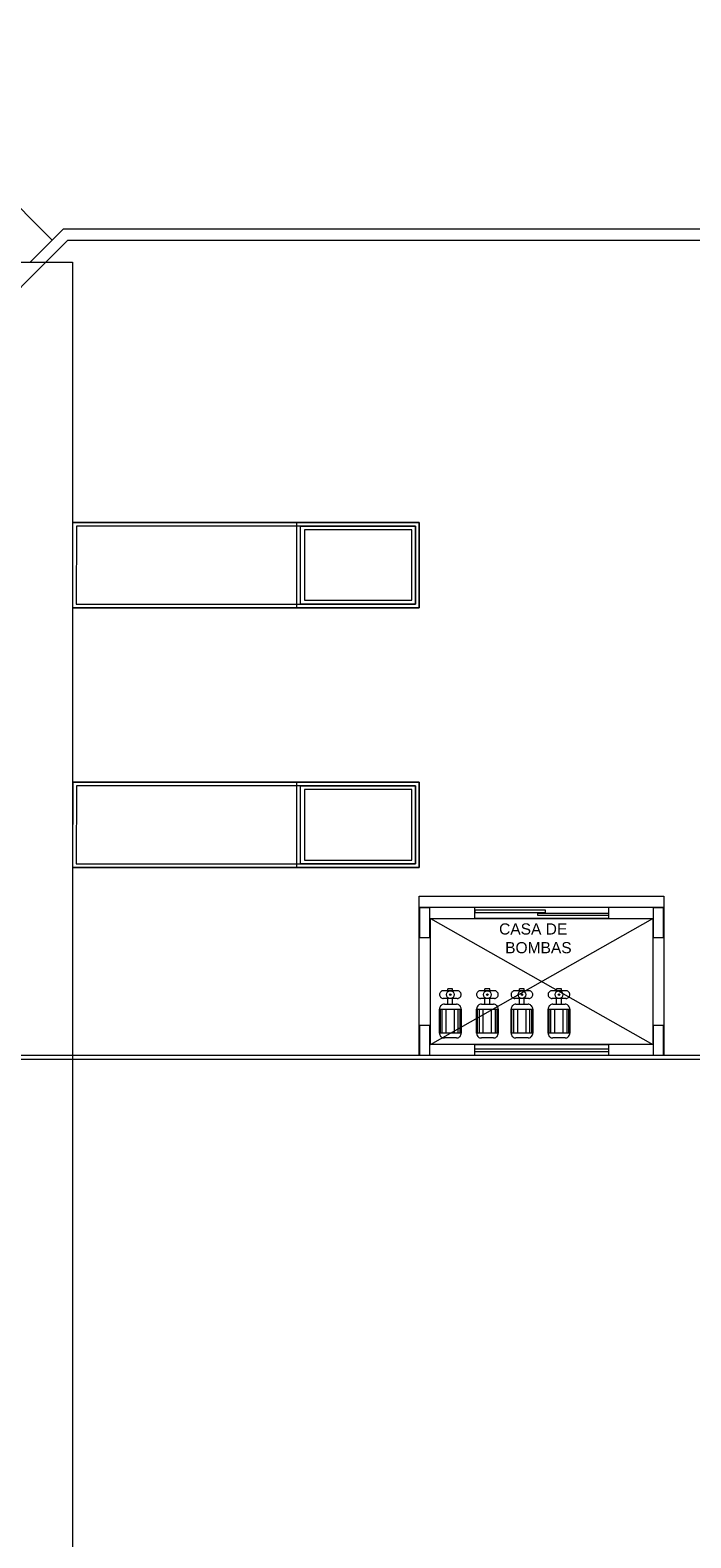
# Model space of a CAD drawing. Header units: feet. Extents: x 8 to 127, y 6 to 90.
# Tile 519 of 538: x 62.13 to 66.58, y 60.88 to 71.04. Entities that reach past the tile are written whole.
import ezdxf

# ---------------------------------------------------------------- set-up
doc = ezdxf.new("R2010")
doc.units = ezdxf.units.FT
doc.header["$MEASUREMENT"] = 0
doc.linetypes.add('HIDDENX2', pattern=[1.905, 1.27, -0.635])
for name, color, linetype in [('20', 252, 'Continuous'), ('ALV Baixa', 252, 'Continuous'), ('Alvenaria', 7, 'Continuous'), ('FINA', 7, 'Continuous'), ('Projeção', 252, 'HIDDENX2'), ('texto', 7, 'Continuous'), ('VIDRO', 252, 'Continuous')]:
    doc.layers.add(name, color=color, linetype=linetype)
for name, color, linetype, lineweight in [('4 acm cobertura preto', 46, 'Continuous', 25), ('4 Telha lateral', 7, 'Continuous', 25), ('DI-Destaque', 1, 'Continuous', 35), ('DI-Detalhes - Hachuras', 8, 'Continuous', 5), ('PROJEÇÃO PORTAS', 9, 'Continuous', 5), ('Simbolos', 5, 'Continuous', 20)]:
    doc.layers.add(name, color=color, linetype=linetype, lineweight=lineweight)
doc.styles.add('Arial', font='arial.ttf')

msp = doc.modelspace()

# ---------------------------------------------------------------- linework, layer by layer
at = {"layer": '20', "lineweight": 5}
for p, q in [((60.864, 71.036), (62.278, 69.622)), ((62.129, 69.473), (62.353, 69.697)), ((62.353, 69.697), (70.94, 69.697)), ((62.235, 69.473), (62.384, 69.622)), ((62.384, 69.622), (70.94, 69.622)), ((58.389, 65.627), (62.235, 69.473))]:
    msp.add_line(p, q, dxfattribs=at)
at = {"layer": '4 acm cobertura preto', "lineweight": 5}
for p, q in [((64.753, 67.72), (62.415, 67.72)), ((62.415, 67.72), (62.415, 67.145)), ((62.441, 67.695), (62.44, 67.17)), ((64.728, 67.695), (62.441, 67.695)), ((63.928, 67.72), (64.753, 67.72)), ((63.928, 67.145), (63.928, 67.72)), ((63.953, 67.695), (64.728, 67.695)), ((63.953, 67.17), (63.953, 67.695)), ((64.728, 67.17), (64.728, 67.695)), ((64.728, 67.695), (64.728, 67.17)), ((64.753, 67.145), (64.753, 67.72)), ((64.753, 67.72), (64.753, 67.145)), ((62.415, 67.145), (64.753, 67.145)), ((62.44, 67.17), (64.728, 67.17)), ((64.728, 67.17), (63.953, 67.17)), ((64.753, 67.145), (63.928, 67.145)), ((62.416, 65.97), (62.415, 65.395)), ((64.753, 65.97), (62.416, 65.97)), ((62.441, 65.945), (62.44, 65.42)), ((64.728, 65.945), (62.441, 65.945)), ((63.928, 65.97), (64.753, 65.97)), ((63.928, 65.395), (63.928, 65.97)), ((63.953, 65.945), (64.728, 65.945)), ((63.953, 65.42), (63.953, 65.945)), ((64.728, 65.42), (64.728, 65.945)), ((64.728, 65.945), (64.728, 65.42)), ((64.753, 65.395), (64.753, 65.97)), ((64.753, 65.97), (64.753, 65.395)), ((62.44, 65.42), (64.728, 65.42)), ((64.728, 65.42), (63.953, 65.42)), ((62.415, 65.395), (64.753, 65.395)), ((64.753, 65.395), (63.928, 65.395))]:
    msp.add_line(p, q, dxfattribs=at)
at = {"layer": '4 Telha lateral', "lineweight": 5}
for p, q in [((23.315, 69.473), (62.415, 69.473)), ((62.415, 69.473), (62.415, 45.373))]:
    msp.add_line(p, q, dxfattribs=at)
at = {"layer": 'ALV Baixa', "lineweight": 5}
for p, q in [((77.274, 64.102), (48.465, 64.102)), ((77.274, 64.127), (48.715, 64.127))]:
    msp.add_line(p, q, dxfattribs=at)
at = {"layer": 'Alvenaria', "lineweight": 5}
for p, q in [((64.753, 65.127), (66.403, 65.127)), ((64.753, 64.127), (64.753, 65.127)), ((66.403, 65.127), (66.403, 64.127)), ((64.828, 65.052), (66.328, 65.052)), ((64.828, 64.202), (64.828, 65.052)), ((66.328, 65.052), (66.328, 64.202)), ((66.328, 64.202), (64.828, 64.202)), ((66.403, 64.127), (64.753, 64.127))]:
    msp.add_line(p, q, dxfattribs=at)
at = {"layer": 'Alvenaria', "linetype": 'Continuous', "lineweight": 5}
for p, q in [((64.825, 65.124), (64.755, 65.124)), ((64.755, 65.124), (64.755, 64.924)), ((64.825, 65.124), (64.755, 65.124)), ((64.755, 65.124), (64.755, 64.924)), ((64.825, 64.924), (64.825, 65.124)), ((64.825, 64.924), (64.825, 65.124)), ((66.4, 65.124), (66.33, 65.124)), ((66.33, 65.124), (66.33, 64.924)), ((66.4, 65.124), (66.33, 65.124)), ((66.33, 65.124), (66.33, 64.924)), ((66.4, 64.924), (66.4, 65.124)), ((66.4, 64.924), (66.4, 65.124)), ((64.755, 64.924), (64.825, 64.924)), ((64.755, 64.924), (64.825, 64.924)), ((66.33, 64.924), (66.4, 64.924)), ((66.33, 64.924), (66.4, 64.924)), ((64.825, 64.33), (64.755, 64.33)), ((64.755, 64.33), (64.755, 64.13)), ((64.825, 64.33), (64.755, 64.33)), ((64.755, 64.33), (64.755, 64.13)), ((64.825, 64.13), (64.825, 64.33)), ((64.825, 64.13), (64.825, 64.33)), ((66.4, 64.33), (66.33, 64.33)), ((66.33, 64.33), (66.33, 64.13)), ((66.4, 64.33), (66.33, 64.33)), ((66.33, 64.33), (66.33, 64.13)), ((66.4, 64.13), (66.4, 64.33)), ((66.4, 64.13), (66.4, 64.33)), ((64.755, 64.13), (64.825, 64.13)), ((64.755, 64.13), (64.825, 64.13)), ((66.33, 64.13), (66.4, 64.13)), ((66.33, 64.13), (66.4, 64.13))]:
    msp.add_line(p, q, dxfattribs=at)
at = {"layer": 'DI-Destaque', "lineweight": 5}
for p, q in [((64.828, 65.052), (66.328, 64.202)), ((64.828, 64.202), (66.328, 65.052))]:
    msp.add_line(p, q, dxfattribs=at)
at = {"layer": 'DI-Detalhes - Hachuras', "lineweight": 5}
for p, q in [((64.753, 65.127), (64.753, 65.202)), ((64.753, 65.202), (66.403, 65.202)), ((66.403, 65.202), (66.403, 65.127)), ((65.128, 64.202), (66.028, 64.202)), ((65.128, 64.127), (65.128, 64.202)), ((66.028, 64.202), (66.028, 64.127)), ((65.128, 64.174), (66.028, 64.174)), ((65.128, 64.154), (66.028, 64.154)), ((66.028, 64.127), (65.128, 64.127))]:
    msp.add_line(p, q, dxfattribs=at)
at = {"layer": 'FINA', "linetype": 'Continuous', "lineweight": 5}
for p, q in [((64.703, 67.67), (63.978, 67.67)), ((63.978, 67.67), (63.978, 67.195)), ((64.703, 67.195), (64.703, 67.67)), ((63.978, 67.195), (64.703, 67.195)), ((64.703, 65.92), (63.978, 65.92)), ((63.978, 65.92), (63.978, 65.445)), ((64.703, 65.445), (64.703, 65.92)), ((63.978, 65.445), (64.703, 65.445))]:
    msp.add_line(p, q, dxfattribs=at)
at = {"layer": 'Projeção', "lineweight": 5}
for p, q in [((23.315, 69.473), (62.415, 69.473)), ((62.415, 69.473), (62.415, 45.373))]:
    msp.add_line(p, q, dxfattribs=at)
at = {"layer": 'Projeção', "lineweight": 5, "ltscale": 5}
for p, q in [((62.415, 67.72), (63.928, 67.72)), ((63.928, 67.145), (62.415, 67.145)), ((62.416, 65.97), (63.928, 65.97)), ((63.928, 65.395), (62.416, 65.395))]:
    msp.add_line(p, q, dxfattribs=at)
at = {"layer": 'PROJEÇÃO PORTAS', "lineweight": 5}
for p, q in [((65.128, 65.127), (66.028, 65.127)), ((65.128, 65.052), (65.128, 65.127)), ((66.028, 65.127), (66.028, 65.052)), ((66.028, 65.052), (65.128, 65.052))]:
    msp.add_line(p, q, dxfattribs=at)
at = {"layer": 'Simbolos', "lineweight": 5}
for p, q in [((64.891, 64.547), (64.889, 64.543)), ((64.889, 64.543), (64.889, 64.538)), ((64.889, 64.538), (64.889, 64.534)), ((64.889, 64.534), (64.891, 64.529)), ((64.893, 64.551), (64.891, 64.547)), ((64.891, 64.529), (64.893, 64.525)), ((64.895, 64.555), (64.893, 64.551)), ((64.893, 64.525), (64.895, 64.522)), ((64.898, 64.558), (64.895, 64.555)), ((64.895, 64.522), (64.898, 64.518)), ((64.902, 64.561), (64.898, 64.558)), ((64.898, 64.518), (64.902, 64.516)), ((64.906, 64.563), (64.902, 64.561)), ((64.902, 64.516), (64.906, 64.514)), ((64.911, 64.564), (64.906, 64.563)), ((64.906, 64.514), (64.911, 64.513)), ((64.915, 64.564), (64.911, 64.564)), ((64.911, 64.513), (64.915, 64.512)), ((65.009, 64.564), (64.915, 64.564)), ((65.009, 64.512), (64.915, 64.512)), ((64.946, 64.564), (64.946, 64.577)), ((64.978, 64.577), (64.946, 64.577)), ((64.946, 64.473), (64.946, 64.512)), ((64.978, 64.564), (64.978, 64.577)), ((64.978, 64.473), (64.978, 64.512)), ((65.014, 64.564), (65.009, 64.564)), ((65.009, 64.512), (65.014, 64.513)), ((65.018, 64.563), (65.014, 64.564)), ((65.014, 64.513), (65.018, 64.514)), ((65.022, 64.561), (65.018, 64.563)), ((65.018, 64.514), (65.022, 64.516)), ((65.026, 64.558), (65.022, 64.561)), ((65.022, 64.516), (65.026, 64.518)), ((65.029, 64.555), (65.026, 64.558)), ((65.026, 64.518), (65.029, 64.522)), ((65.032, 64.551), (65.029, 64.555)), ((65.029, 64.522), (65.032, 64.525)), ((65.034, 64.547), (65.032, 64.551)), ((65.032, 64.525), (65.034, 64.529)), ((65.035, 64.543), (65.034, 64.547)), ((65.034, 64.529), (65.035, 64.534)), ((65.035, 64.538), (65.035, 64.543)), ((65.035, 64.534), (65.035, 64.538)), ((65.141, 64.547), (65.139, 64.543)), ((65.139, 64.543), (65.139, 64.538)), ((65.139, 64.538), (65.139, 64.534)), ((65.139, 64.534), (65.141, 64.529)), ((65.143, 64.551), (65.141, 64.547)), ((65.141, 64.529), (65.143, 64.525)), ((65.145, 64.555), (65.143, 64.551)), ((65.143, 64.525), (65.145, 64.522)), ((65.148, 64.558), (65.145, 64.555)), ((65.145, 64.522), (65.148, 64.518)), ((65.152, 64.561), (65.148, 64.558)), ((65.148, 64.518), (65.152, 64.516)), ((65.156, 64.563), (65.152, 64.561)), ((65.152, 64.516), (65.156, 64.514)), ((65.161, 64.564), (65.156, 64.563)), ((65.156, 64.514), (65.161, 64.513)), ((65.165, 64.564), (65.161, 64.564)), ((65.161, 64.513), (65.165, 64.512)), ((65.259, 64.564), (65.165, 64.564)), ((65.259, 64.512), (65.165, 64.512)), ((65.196, 64.564), (65.196, 64.577)), ((65.228, 64.577), (65.196, 64.577)), ((65.196, 64.473), (65.196, 64.512)), ((65.228, 64.564), (65.228, 64.577)), ((65.228, 64.473), (65.228, 64.512)), ((65.264, 64.564), (65.259, 64.564)), ((65.259, 64.512), (65.264, 64.513)), ((65.268, 64.563), (65.264, 64.564)), ((65.264, 64.513), (65.268, 64.514)), ((65.272, 64.561), (65.268, 64.563)), ((65.268, 64.514), (65.272, 64.516)), ((65.276, 64.558), (65.272, 64.561)), ((65.272, 64.516), (65.276, 64.518)), ((65.279, 64.555), (65.276, 64.558)), ((65.276, 64.518), (65.279, 64.522)), ((65.282, 64.551), (65.279, 64.555)), ((65.279, 64.522), (65.282, 64.525)), ((65.284, 64.547), (65.282, 64.551)), ((65.282, 64.525), (65.284, 64.529)), ((65.285, 64.543), (65.284, 64.547)), ((65.284, 64.529), (65.285, 64.534)), ((65.285, 64.538), (65.285, 64.543)), ((65.285, 64.534), (65.285, 64.538)), ((65.373, 64.547), (65.372, 64.543)), ((65.372, 64.543), (65.372, 64.538)), ((65.372, 64.538), (65.372, 64.534)), ((65.372, 64.534), (65.373, 64.529)), ((65.375, 64.551), (65.373, 64.547)), ((65.373, 64.529), (65.375, 64.525)), ((65.378, 64.555), (65.375, 64.551)), ((65.375, 64.525), (65.378, 64.522)), ((65.381, 64.558), (65.378, 64.555)), ((65.378, 64.522), (65.381, 64.518)), ((65.385, 64.561), (65.381, 64.558)), ((65.381, 64.518), (65.385, 64.516)), ((65.389, 64.563), (65.385, 64.561)), ((65.385, 64.516), (65.389, 64.514)), ((65.393, 64.564), (65.389, 64.563)), ((65.389, 64.514), (65.393, 64.513)), ((65.398, 64.564), (65.393, 64.564)), ((65.393, 64.513), (65.398, 64.512)), ((65.492, 64.564), (65.398, 64.564)), ((65.492, 64.512), (65.398, 64.512)), ((65.429, 64.564), (65.429, 64.577)), ((65.461, 64.577), (65.429, 64.577)), ((65.429, 64.473), (65.429, 64.512)), ((65.461, 64.564), (65.461, 64.577)), ((65.461, 64.473), (65.461, 64.512)), ((65.497, 64.564), (65.492, 64.564)), ((65.492, 64.512), (65.497, 64.513)), ((65.501, 64.563), (65.497, 64.564)), ((65.497, 64.513), (65.501, 64.514)), ((65.505, 64.561), (65.501, 64.563)), ((65.501, 64.514), (65.505, 64.516)), ((65.509, 64.558), (65.505, 64.561)), ((65.505, 64.516), (65.509, 64.518)), ((65.512, 64.555), (65.509, 64.558)), ((65.509, 64.518), (65.512, 64.522)), ((65.515, 64.551), (65.512, 64.555)), ((65.512, 64.522), (65.515, 64.525)), ((65.516, 64.547), (65.515, 64.551)), ((65.515, 64.525), (65.516, 64.529)), ((65.518, 64.543), (65.516, 64.547)), ((65.516, 64.529), (65.518, 64.534)), ((65.518, 64.538), (65.518, 64.543)), ((65.518, 64.534), (65.518, 64.538)), ((65.623, 64.547), (65.622, 64.543)), ((65.622, 64.543), (65.622, 64.538)), ((65.622, 64.538), (65.622, 64.534)), ((65.622, 64.534), (65.623, 64.529)), ((65.625, 64.551), (65.623, 64.547)), ((65.623, 64.529), (65.625, 64.525)), ((65.628, 64.555), (65.625, 64.551)), ((65.625, 64.525), (65.628, 64.522)), ((65.631, 64.558), (65.628, 64.555)), ((65.628, 64.522), (65.631, 64.518)), ((65.635, 64.561), (65.631, 64.558)), ((65.631, 64.518), (65.635, 64.516)), ((65.639, 64.563), (65.635, 64.561)), ((65.635, 64.516), (65.639, 64.514)), ((65.643, 64.564), (65.639, 64.563)), ((65.639, 64.514), (65.643, 64.513)), ((65.648, 64.564), (65.643, 64.564)), ((65.643, 64.513), (65.648, 64.512)), ((65.742, 64.564), (65.648, 64.564)), ((65.742, 64.512), (65.648, 64.512)), ((65.679, 64.564), (65.679, 64.577)), ((65.711, 64.577), (65.679, 64.577)), ((65.679, 64.473), (65.679, 64.512)), ((65.711, 64.564), (65.711, 64.577)), ((65.711, 64.473), (65.711, 64.512)), ((65.747, 64.564), (65.742, 64.564)), ((65.742, 64.512), (65.747, 64.513)), ((65.751, 64.563), (65.747, 64.564)), ((65.747, 64.513), (65.751, 64.514)), ((65.755, 64.561), (65.751, 64.563)), ((65.751, 64.514), (65.755, 64.516)), ((65.759, 64.558), (65.755, 64.561)), ((65.755, 64.516), (65.759, 64.518)), ((65.762, 64.555), (65.759, 64.558)), ((65.759, 64.518), (65.762, 64.522)), ((65.765, 64.551), (65.762, 64.555)), ((65.762, 64.522), (65.765, 64.525)), ((65.766, 64.547), (65.765, 64.551)), ((65.765, 64.525), (65.766, 64.529)), ((65.768, 64.543), (65.766, 64.547)), ((65.766, 64.529), (65.768, 64.534)), ((65.768, 64.538), (65.768, 64.543)), ((65.768, 64.534), (65.768, 64.538)), ((64.89, 64.446), (64.889, 64.441)), ((64.889, 64.278), (64.889, 64.441)), ((64.889, 64.441), (65.035, 64.441)), ((64.891, 64.452), (64.89, 64.446)), ((64.893, 64.457), (64.891, 64.452)), ((64.897, 64.462), (64.893, 64.457)), ((64.895, 64.278), (64.895, 64.441)), ((64.901, 64.466), (64.897, 64.462)), ((64.905, 64.469), (64.901, 64.466)), ((64.91, 64.471), (64.905, 64.469)), ((64.908, 64.278), (64.908, 64.441)), ((64.916, 64.473), (64.91, 64.471)), ((64.922, 64.473), (64.916, 64.473)), ((64.922, 64.473), (65.003, 64.473)), ((64.934, 64.278), (64.934, 64.441)), ((64.99, 64.278), (64.99, 64.441)), ((65.008, 64.473), (65.003, 64.473)), ((65.014, 64.471), (65.008, 64.473)), ((65.019, 64.469), (65.014, 64.471)), ((65.016, 64.278), (65.016, 64.441)), ((65.024, 64.466), (65.019, 64.469)), ((65.028, 64.462), (65.024, 64.466)), ((65.031, 64.457), (65.028, 64.462)), ((65.029, 64.278), (65.029, 64.441)), ((65.033, 64.452), (65.031, 64.457)), ((65.035, 64.446), (65.033, 64.452)), ((65.035, 64.441), (65.035, 64.446)), ((65.035, 64.441), (65.035, 64.278)), ((65.14, 64.446), (65.139, 64.441)), ((65.139, 64.278), (65.139, 64.441)), ((65.139, 64.441), (65.285, 64.441)), ((65.141, 64.452), (65.14, 64.446)), ((65.143, 64.457), (65.141, 64.452)), ((65.147, 64.462), (65.143, 64.457)), ((65.145, 64.278), (65.145, 64.441)), ((65.151, 64.466), (65.147, 64.462)), ((65.155, 64.469), (65.151, 64.466)), ((65.16, 64.471), (65.155, 64.469)), ((65.158, 64.278), (65.158, 64.441)), ((65.166, 64.473), (65.16, 64.471)), ((65.172, 64.473), (65.166, 64.473)), ((65.172, 64.473), (65.253, 64.473)), ((65.184, 64.278), (65.184, 64.441)), ((65.24, 64.278), (65.24, 64.441)), ((65.258, 64.473), (65.253, 64.473)), ((65.264, 64.471), (65.258, 64.473)), ((65.269, 64.469), (65.264, 64.471)), ((65.266, 64.278), (65.266, 64.441)), ((65.274, 64.466), (65.269, 64.469)), ((65.278, 64.462), (65.274, 64.466)), ((65.281, 64.457), (65.278, 64.462)), ((65.279, 64.278), (65.279, 64.441)), ((65.283, 64.452), (65.281, 64.457)), ((65.285, 64.446), (65.283, 64.452)), ((65.285, 64.441), (65.285, 64.446)), ((65.285, 64.441), (65.285, 64.278)), ((65.374, 64.452), (65.372, 64.446)), ((65.372, 64.446), (65.372, 64.441)), ((65.372, 64.278), (65.372, 64.441)), ((65.372, 64.441), (65.518, 64.441)), ((65.376, 64.457), (65.374, 64.452)), ((65.379, 64.462), (65.376, 64.457)), ((65.378, 64.278), (65.378, 64.441)), ((65.383, 64.466), (65.379, 64.462)), ((65.388, 64.469), (65.383, 64.466)), ((65.393, 64.471), (65.388, 64.469)), ((65.391, 64.278), (65.391, 64.441)), ((65.399, 64.473), (65.393, 64.471)), ((65.404, 64.473), (65.399, 64.473)), ((65.404, 64.473), (65.486, 64.473)), ((65.417, 64.278), (65.417, 64.441)), ((65.473, 64.278), (65.473, 64.441)), ((65.491, 64.473), (65.486, 64.473)), ((65.497, 64.471), (65.491, 64.473)), ((65.502, 64.469), (65.497, 64.471)), ((65.499, 64.278), (65.499, 64.441)), ((65.506, 64.466), (65.502, 64.469)), ((65.51, 64.462), (65.506, 64.466)), ((65.514, 64.457), (65.51, 64.462)), ((65.512, 64.278), (65.512, 64.441)), ((65.516, 64.452), (65.514, 64.457)), ((65.518, 64.446), (65.516, 64.452)), ((65.518, 64.441), (65.518, 64.446)), ((65.518, 64.441), (65.518, 64.278)), ((65.624, 64.452), (65.622, 64.446)), ((65.622, 64.446), (65.622, 64.441)), ((65.622, 64.278), (65.622, 64.441)), ((65.622, 64.441), (65.768, 64.441)), ((65.626, 64.457), (65.624, 64.452)), ((65.629, 64.462), (65.626, 64.457)), ((65.628, 64.278), (65.628, 64.441)), ((65.633, 64.466), (65.629, 64.462)), ((65.638, 64.469), (65.633, 64.466)), ((65.643, 64.471), (65.638, 64.469)), ((65.641, 64.278), (65.641, 64.441)), ((65.649, 64.473), (65.643, 64.471)), ((65.654, 64.473), (65.649, 64.473)), ((65.654, 64.473), (65.736, 64.473)), ((65.667, 64.278), (65.667, 64.441)), ((65.723, 64.278), (65.723, 64.441)), ((65.741, 64.473), (65.736, 64.473)), ((65.747, 64.471), (65.741, 64.473)), ((65.752, 64.469), (65.747, 64.471)), ((65.749, 64.278), (65.749, 64.441)), ((65.756, 64.466), (65.752, 64.469)), ((65.76, 64.462), (65.756, 64.466)), ((65.764, 64.457), (65.76, 64.462)), ((65.762, 64.278), (65.762, 64.441)), ((65.766, 64.452), (65.764, 64.457)), ((65.768, 64.446), (65.766, 64.452)), ((65.768, 64.441), (65.768, 64.446)), ((65.768, 64.441), (65.768, 64.278)), ((65.035, 64.278), (64.889, 64.278)), ((64.889, 64.278), (64.89, 64.273)), ((64.89, 64.273), (64.891, 64.267)), ((64.891, 64.267), (64.893, 64.262)), ((64.893, 64.262), (64.897, 64.257)), ((64.897, 64.257), (64.901, 64.253)), ((64.901, 64.253), (64.905, 64.25)), ((64.905, 64.25), (64.91, 64.248)), ((64.91, 64.248), (64.916, 64.246)), ((64.916, 64.246), (64.922, 64.246)), ((65.003, 64.246), (64.922, 64.246)), ((65.003, 64.246), (65.008, 64.246)), ((65.008, 64.246), (65.014, 64.248)), ((65.014, 64.248), (65.019, 64.25)), ((65.019, 64.25), (65.024, 64.253)), ((65.024, 64.253), (65.028, 64.257)), ((65.028, 64.257), (65.031, 64.262)), ((65.031, 64.262), (65.033, 64.267)), ((65.033, 64.267), (65.035, 64.273)), ((65.035, 64.273), (65.035, 64.278)), ((65.285, 64.278), (65.139, 64.278)), ((65.139, 64.278), (65.14, 64.273)), ((65.14, 64.273), (65.141, 64.267)), ((65.141, 64.267), (65.143, 64.262)), ((65.143, 64.262), (65.147, 64.257)), ((65.147, 64.257), (65.151, 64.253)), ((65.151, 64.253), (65.155, 64.25)), ((65.155, 64.25), (65.16, 64.248)), ((65.16, 64.248), (65.166, 64.246)), ((65.166, 64.246), (65.172, 64.246)), ((65.253, 64.246), (65.172, 64.246)), ((65.253, 64.246), (65.258, 64.246)), ((65.258, 64.246), (65.264, 64.248)), ((65.264, 64.248), (65.269, 64.25)), ((65.269, 64.25), (65.274, 64.253)), ((65.274, 64.253), (65.278, 64.257)), ((65.278, 64.257), (65.281, 64.262)), ((65.281, 64.262), (65.283, 64.267)), ((65.283, 64.267), (65.285, 64.273)), ((65.285, 64.273), (65.285, 64.278)), ((65.518, 64.278), (65.372, 64.278)), ((65.372, 64.278), (65.372, 64.273)), ((65.372, 64.273), (65.374, 64.267)), ((65.374, 64.267), (65.376, 64.262)), ((65.376, 64.262), (65.379, 64.257)), ((65.379, 64.257), (65.383, 64.253)), ((65.383, 64.253), (65.388, 64.25)), ((65.388, 64.25), (65.393, 64.248)), ((65.393, 64.248), (65.399, 64.246)), ((65.399, 64.246), (65.404, 64.246)), ((65.486, 64.246), (65.404, 64.246)), ((65.486, 64.246), (65.491, 64.246)), ((65.491, 64.246), (65.497, 64.248)), ((65.497, 64.248), (65.502, 64.25)), ((65.502, 64.25), (65.506, 64.253)), ((65.506, 64.253), (65.51, 64.257)), ((65.51, 64.257), (65.514, 64.262)), ((65.514, 64.262), (65.516, 64.267)), ((65.516, 64.267), (65.518, 64.273)), ((65.518, 64.273), (65.518, 64.278)), ((65.768, 64.278), (65.622, 64.278)), ((65.622, 64.278), (65.622, 64.273)), ((65.622, 64.273), (65.624, 64.267)), ((65.624, 64.267), (65.626, 64.262)), ((65.626, 64.262), (65.629, 64.257)), ((65.629, 64.257), (65.633, 64.253)), ((65.633, 64.253), (65.638, 64.25)), ((65.638, 64.25), (65.643, 64.248)), ((65.643, 64.248), (65.649, 64.246)), ((65.649, 64.246), (65.654, 64.246)), ((65.736, 64.246), (65.654, 64.246)), ((65.736, 64.246), (65.741, 64.246)), ((65.741, 64.246), (65.747, 64.248)), ((65.747, 64.248), (65.752, 64.25)), ((65.752, 64.25), (65.756, 64.253)), ((65.756, 64.253), (65.76, 64.257)), ((65.76, 64.257), (65.764, 64.262)), ((65.764, 64.262), (65.766, 64.267)), ((65.766, 64.267), (65.768, 64.273)), ((65.768, 64.273), (65.768, 64.278))]:
    msp.add_line(p, q, dxfattribs=at)
for centre, radius in [((64.962, 64.538), 0.026), ((64.962, 64.538), 0.00488), ((64.962, 64.538), 0.00488), ((65.212, 64.538), 0.026), ((65.212, 64.538), 0.00488), ((65.212, 64.538), 0.00488), ((65.445, 64.538), 0.026), ((65.445, 64.538), 0.00488), ((65.445, 64.538), 0.00488), ((65.695, 64.538), 0.026), ((65.695, 64.538), 0.00488), ((65.695, 64.538), 0.00488)]:
    msp.add_circle(centre, radius, dxfattribs=at)
at = {"layer": 'VIDRO', "lineweight": 5}
for p, q in [((65.603, 65.107), (65.128, 65.107)), ((65.128, 65.107), (65.128, 65.092)), ((65.128, 65.092), (65.603, 65.092)), ((65.553, 65.087), (66.028, 65.087)), ((65.553, 65.072), (65.553, 65.087)), ((66.028, 65.072), (65.553, 65.072)), ((65.603, 65.092), (65.603, 65.107)), ((66.028, 65.087), (66.028, 65.072))]:
    msp.add_line(p, q, dxfattribs=at)

# ---------------------------------------------------------------- texts
at = {"layer": 'texto', "lineweight": 5, "char_height": 0.075, "attachment_point": 7, "line_spacing_factor": 0.9, "style": 'Arial'}
for s, insert, width in [('CASA DE', (65.291, 64.942), 0.92024), ('BOMBAS', (65.332, 64.816), 0.89691)]:
    msp.add_mtext(s, dxfattribs=dict(at, insert=insert, width=width))

doc.saveas('drawing.dxf')
